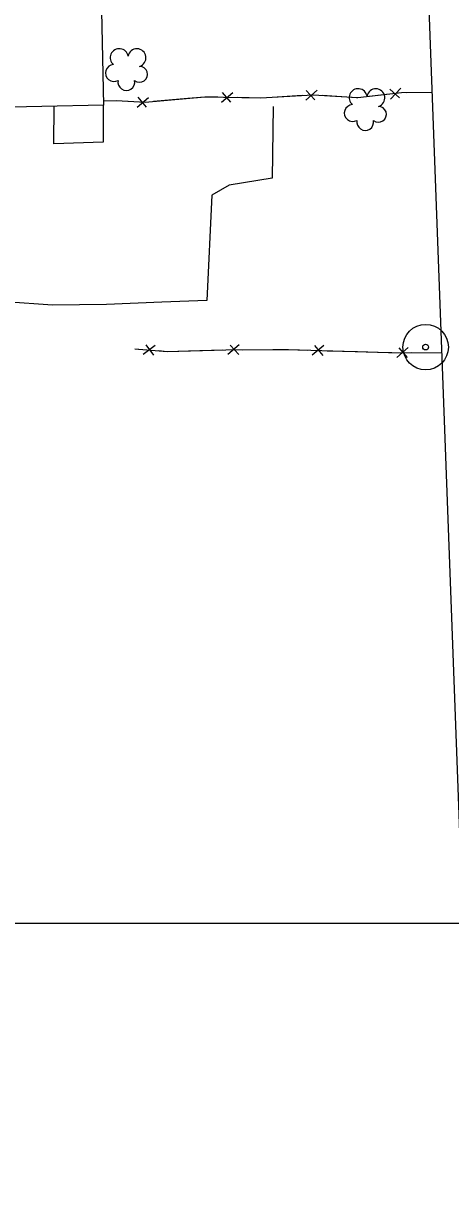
# Model space of a CAD drawing. Extents: x 591954 to 597000, y 198576 to 213500.
# Drawn here: x 594562.9 to 594703.8, y 206910.4 to 207296.9 of the extents above; entities that cross this region are included whole.
import ezdxf

# ---------------------------------------------------------------- set-up
doc = ezdxf.new("R2010")
doc.units = 0
for name, color, linetype in [('Level 10', 7, 'Continuous'), ('Level 12', 7, 'Continuous'), ('Level 15', 7, 'Continuous'), ('Level 17', 7, 'Continuous'), ('Level 18', 7, 'Continuous'), ('Level 4', 7, 'Continuous'), ('Level 6', 7, 'Continuous')]:
    doc.layers.add(name, color=color, linetype=linetype)

msp = doc.modelspace()

# ---------------------------------------------------------------- linework, layer by layer
at = {"layer": 'Level 10'}
for p, q in [((593000, 207000), (595500, 207000)), ((593500, 207000), (595000, 207000))]:
    msp.add_line(p, q, dxfattribs=at)
at = {"layer": 'Level 12'}
msp.add_lwpolyline([(594548.5, 207269.13), (594546.68, 207351.91), (594587.54, 207352.8), (594589.35, 207270.02), (594548.5, 207269.13)], dxfattribs=at)
at = {"layer": 'Level 15'}
for p, q in [((594600.4, 207269.32), (594604.15, 207272.51)), ((594600.65, 207272.6), (594603.32, 207269.33)), ((594628.17, 207270.93), (594631.94, 207274.1)), ((594628.39, 207274.17), (594631.13, 207270.95)), ((594656.06, 207271.63), (594659.72, 207274.92)), ((594656.15, 207274.83), (594659.04, 207271.75)), ((594683.79, 207275.2), (594686.93, 207272.36)), ((594683.98, 207271.96), (594687.32, 207275.6)), ((594606.36, 207190.66), (594602.41, 207187.71)), ((594605.95, 207187.44), (594603.4, 207190.82)), ((594634.07, 207190.89), (594630.36, 207187.64)), ((594633.91, 207187.65), (594631.1, 207190.81)), ((594661.98, 207190.6), (594658.17, 207187.47)), ((594661.72, 207187.37), (594659.01, 207190.62)), ((594689.79, 207189.95), (594686.06, 207186.73)), ((594689.6, 207186.71), (594686.82, 207189.9))]:
    msp.add_line(p, q, dxfattribs=at)
for points in [[(594589.32, 207271.37), (594593.59, 207271.54), (594603, 207270.99), (594622.7, 207272.77), (594641.07, 207272.44), (594658.4, 207273.42), (594673.14, 207272.49), (594687.57, 207274.12), (594697.7, 207274.25)], [(594605.83, 207271.24), (594617.1, 207272.26)], [(594617.1, 207272.26), (594622.7, 207272.77), (594627.04, 207272.69)], [(594633.62, 207272.57), (594641.07, 207272.44), (594644.93, 207272.66)], [(594644.93, 207272.66), (594654.87, 207273.22)], [(594661.44, 207273.23), (594672.74, 207272.52)], [(594672.74, 207272.52), (594673.14, 207272.49), (594682.64, 207273.56)], [(594689.19, 207274.14), (594697.7, 207274.25)], [(594697.7, 207274.25), (594697.7, 207274.25)], [(594697.7, 207274.25), (594697.7, 207274.25)], [(594589.32, 207271.37), (594593.59, 207271.54), (594599.27, 207271.21)], [(594600.83, 207189.33), (594599.66, 207189.42)], [(594700.9, 207188.17), (594683.33, 207188.24), (594650.33, 207189.2), (594629.61, 207189.14), (594610.31, 207188.61), (594599.66, 207189.42)], [(594617.34, 207188.8), (594610.31, 207188.61), (594607.39, 207188.84)], [(594628.65, 207189.11), (594617.34, 207188.8)], [(594645.19, 207189.19), (594635.23, 207189.16)], [(594656.51, 207189.02), (594650.33, 207189.2), (594645.19, 207189.19)], [(594673.04, 207188.54), (594663.09, 207188.83)], [(594684.36, 207188.24), (594683.33, 207188.24), (594673.04, 207188.54)], [(594700.9, 207188.17), (594690.94, 207188.21)]]:
    msp.add_lwpolyline(points, dxfattribs=at)
at = {"layer": 'Level 17'}
for points in [[(594645.31, 207269.58), (594644.9, 207245.88), (594630.76, 207243.54), (594625.08, 207240.31), (594623.43, 207205.54), (594608.55, 207204.93), (594590.28, 207204.14), (594572.5, 207203.93), (594556.93, 207205.11), (594545.16, 207206.7), (594533.96, 207210.9), (594524.17, 207214.54), (594514.07, 207212.68), (594506.13, 207208.94), (594495.03, 207207.63), (594477.61, 207208.24), (594461.36, 207208.02)], [(594589.15, 207270.02), (594589.24, 207257.79), (594572.94, 207257.26), (594573.07, 207269.67)]]:
    msp.add_lwpolyline(points, dxfattribs=at)
at = {"layer": 'Level 18'}
for centre, radius, start, end in [((594594.49, 207285.64), 2.97, 9.3237, 230.5575), ((594600.34, 207285.62), 2.97, 286.9745, 169.9477), ((594592.71, 207280.57), 2.78, 92.2946, 300.0675), ((594601.19, 207280.16), 2.61, 231.6797, 89.6123), ((594596.83, 207277.63), 2.78, 168.9716, 9.9826), ((594673.28, 207272.43), 2.97, 9.3237, 230.5575), ((594679.13, 207272.41), 2.97, 286.9745, 169.9477), ((594671.5, 207267.36), 2.78, 92.2946, 300.0675), ((594679.98, 207266.96), 2.61, 231.6797, 89.6123), ((594675.62, 207264.43), 2.78, 168.9716, 9.9826)]:
    msp.add_arc(centre, radius, start, end, dxfattribs=at)
at = {"layer": 'Level 4'}
msp.add_lwpolyline([(594713.73, 206880.16), (594710.96, 206917.62), (594680.96, 207724.56)], dxfattribs=at)
at = {"layer": 'Level 6'}
for radius in [7.5, 0.96]:
    msp.add_circle((594695.54, 207190.13), radius, dxfattribs=at)

doc.saveas('drawing.dxf')
